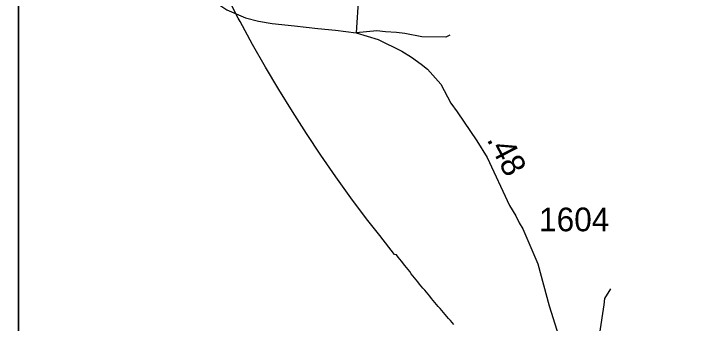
# Model space of a CAD drawing. Extents: x 2220236 to 2384410, y 720751 to 894131.
# Drawn here: x 2329781 to 2333388, y 819715 to 821350 of the extents above; entities that cross this region are included whole.
import ezdxf

# ---------------------------------------------------------------- set-up
doc = ezdxf.new("R2010")
doc.units = 0
doc.layers.add('Default', color=7, linetype='Continuous')

msp = doc.modelspace()

# ---------------------------------------------------------------- linework, layer by layer
at = {"layer": 'Default'}
for points in [[(2329807.7, 835464.4), (2346103.7, 835464.4), (2346103.7, 816974.9), (2329807.7, 816974.9), (2329807.7, 835464.4)], [(2325398.9, 823881.8), (2329807.7, 823881.8), (2329807.7, 815539.8), (2325398.9, 815539.8), (2325398.9, 823881.8)], [(2329779.4, 822356.2), (2329837.6, 822326.7), (2329974.5, 822242.3), (2330049.2, 822183.1), (2330125.7, 822126.1), (2330214.4, 822057.1), (2330295.1, 821985.9), (2330471, 821809.9), (2330519.6, 821752.4), (2330582.5, 821682.7), (2330639.1, 821619.4), (2330740.3, 821503), (2330784.5, 821463.4), (2330814.9, 821433.8), (2330859.2, 821402.2), (2330907.5, 821370.8), (2331005.9, 821327.8), (2331075, 821309.5), (2331147, 821297.2), (2331265.3, 821285), (2331389, 821271.4), (2331481.4, 821263.2), (2331590.2, 821249.6)], [(2331603.1, 821440.1), (2331590.2, 821249.6)], [(2332107, 819708.8), (2332097.8, 819719.3), (2332088.5, 819729.9), (2332079.2, 819740.4), (2332070.2, 819751), (2332061, 819761.6), (2332051.8, 819772.2), (2332042.8, 819782.8), (2332033.8, 819793.5), (2332024.5, 819804.1), (2332015.5, 819814.8), (2332006.5, 819825.5), (2331997.5, 819836.2), (2331988.5, 819846.9), (2331979.5, 819857.7), (2331970.5, 819868.5), (2331961.8, 819879.2), (2331952.8, 819890.1), (2331943.8, 819900.9), (2331935, 819911.7), (2331926.2, 819922.6), (2331917.2, 819933.4), (2331908.5, 819944.3), (2331899.8, 819955.2), (2331891, 819966.1), (2331882.2, 819977.1), (2331873.5, 819988), (2331864.8, 819998.9), (2331856, 820009.9), (2331847.5, 820020.9), (2331830, 820042.9), (2331821.5, 820054), (2331813, 820065.1), (2331804.2, 820076.1), (2331792.5, 820079.2), (2331715, 820178.3), (2331645.8, 820266.5), (2331563.5, 820376.9), (2331483.2, 820488.8), (2331405, 820602.1), (2331328.5, 820716.7), (2331254.2, 820832.6), (2331181.8, 820949.8), (2331111.5, 821068.2), (2331043.2, 821187.9), (2330977.2, 821308.8), (2330967.8, 821326.9), (2330919.2, 821419.5)], [(2332107, 819708.8), (2332097.8, 819719.3), (2332088.5, 819729.9), (2332079.2, 819740.4), (2332070.2, 819751), (2332061, 819761.6), (2332051.8, 819772.2), (2332042.8, 819782.8), (2332033.8, 819793.5), (2332024.5, 819804.1), (2332015.5, 819814.8), (2332006.5, 819825.5), (2331997.5, 819836.2), (2331988.5, 819846.9), (2331979.5, 819857.7), (2331970.5, 819868.5), (2331961.8, 819879.2), (2331952.8, 819890.1), (2331943.8, 819900.9), (2331935, 819911.7), (2331926.2, 819922.6), (2331917.2, 819933.4), (2331908.5, 819944.3), (2331899.8, 819955.2), (2331891, 819966.1), (2331882.2, 819977.1), (2331873.5, 819988), (2331864.8, 819998.9), (2331856, 820009.9), (2331847.5, 820020.9), (2331830, 820042.9), (2331821.5, 820054), (2331813, 820065.1), (2331804.2, 820076.1), (2331792.5, 820079.2), (2331715, 820178.3), (2331645.8, 820266.5), (2331563.5, 820376.9), (2331483.2, 820488.8), (2331405, 820602.1), (2331328.5, 820716.7), (2331254.2, 820832.6), (2331181.8, 820949.8), (2331111.5, 821068.2), (2331043.2, 821187.9), (2330977.2, 821308.8), (2330967.8, 821326.9), (2330919.2, 821419.5)], [(2332086.5, 821235.6), (2332064.7, 821225.3), (2331938.6, 821227.9), (2331848.4, 821244.8), (2331804.4, 821250.4), (2331746.4, 821253.8), (2331700.4, 821259.4), (2331590.2, 821249.6)], [(2331590.2, 821249.6), (2331707.7, 821214.3), (2331831.6, 821152.7), (2331883.8, 821119.4), (2331934.3, 821083.9), (2331968.4, 821056.3), (2332037.3, 820977), (2332090.4, 820877.6), (2332124.8, 820832), (2332227.6, 820679.2), (2332282.7, 820589.8), (2332401.5, 820336.8), (2332434.6, 820282.3), (2332452.8, 820245.9), (2332470.7, 820214), (2332551.1, 820028.4), (2332610.9, 819807.8), (2332650.2, 819678.1), (2332695.9, 819534.8), (2332743.7, 819372.6), (2332766.8, 819319.7), (2332798.6, 819268.1)], [(2332934.6, 819897.7), (2332903.2, 819846.5), (2332899.9, 819813.4), (2332856.9, 819535.5), (2332798.6, 819268.1)]]:
    msp.add_lwpolyline(points, dxfattribs=at)

# ---------------------------------------------------------------- texts
msp.add_text('.48', height=125, rotation=297.3523, dxfattribs=at).set_placement((2332278.7, 820686.2))
msp.add_text('1604', height=125, dxfattribs=at).set_placement((2332556.8, 820200.9))

doc.saveas('drawing.dxf')
